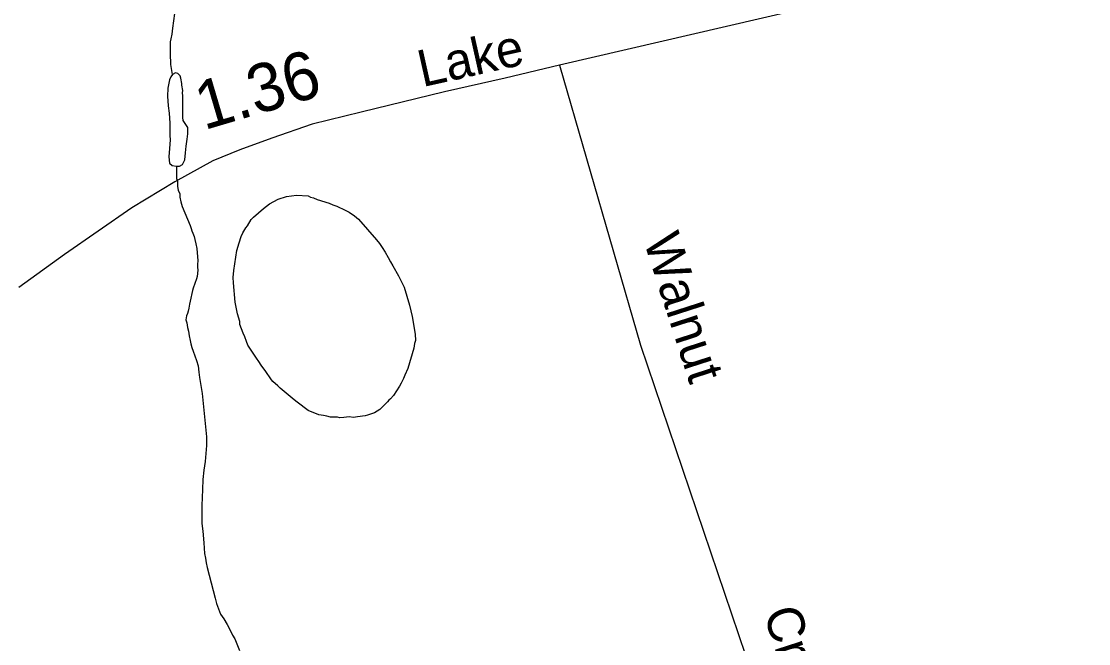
# Model space of a CAD drawing. Extents: x 2206922 to 2357709, y 510027 to 673830.
# Drawn here: x 2334371 to 2337135, y 572018 to 573629 of the extents above; entities that cross this region are included whole.
import ezdxf

# ---------------------------------------------------------------- set-up
doc = ezdxf.new("R2010")
doc.units = 0
for name, color, linetype in [('Exist Hydrographic Misc Water Feature', 7, 'Continuous'), ('Exist Road Non-System Type 51', 7, 'Continuous'), ('Exist Road Non-System Type 51 Label', 7, 'Continuous'), ('Exist Road Secondary Mileage Hundredths English Label', 7, 'Continuous'), ('Exist Road Secondary Type 51 Attributed', 7, 'Continuous'), ('Exist Road Secondary Type 51 Label', 7, 'Continuous')]:
    doc.layers.add(name, color=color, linetype=linetype)

msp = doc.modelspace()

# ---------------------------------------------------------------- linework, layer by layer
at = {"layer": 'Exist Hydrographic Misc Water Feature'}
for points in [[(2334762, 573492.1), (2334757.7, 573517.9), (2334757.3, 573546), (2334757.3, 573554.1), (2334756.9, 573564.3), (2334757.1, 573576), (2334758.9, 573583.8), (2334761, 573596.1), (2334762.8, 573612), (2334768.1, 573650.1)], [(2334762, 573492.1), (2334757.9, 573486.2), (2334754, 573477.9), (2334750.3, 573456.1), (2334748.9, 573436.1), (2334750.9, 573410.3), (2334753.4, 573392), (2334755.4, 573366.2), (2334755.6, 573352), (2334755.6, 573334.1), (2334755.8, 573322.3), (2334754.2, 573300.3), (2334752.3, 573278.3), (2334754.2, 573262.1), (2334761, 573256.3), (2334772.4, 573254.5)], [(2334772.4, 573254.5), (2334780.6, 573254.5), (2334788.4, 573258.6), (2334794.4, 573270.7), (2334796, 573288.7), (2334797.9, 573306.7), (2334799.9, 573324.6), (2334801.8, 573338.5), (2334801.6, 573354.4), (2334789.7, 573372.4), (2334789.3, 573380.5), (2334789.3, 573390.3), (2334788.6, 573400.5), (2334788.6, 573410.3), (2334788.6, 573420.4), (2334788.6, 573430.5), (2334788.8, 573436.6), (2334788.4, 573444.4), (2334788.6, 573450.4), (2334786.2, 573464.5), (2334786, 573468.2), (2334784.1, 573482.3), (2334782.1, 573488.3), (2334775.9, 573494.1), (2334769.8, 573496.2), (2334762, 573492.1)], [(2334772.4, 573254.5), (2334772.6, 573222.4), (2334774.7, 573214.4), (2334775.3, 573202.2), (2334777.2, 573192.6), (2334781.5, 573182.6), (2334781.3, 573174.5), (2334783.5, 573162.4), (2334787.6, 573150.5), (2334808.1, 573100.7), (2334810.2, 573092.7), (2334812.6, 573086.7), (2334814.7, 573080.7), (2334818.4, 573072.8), (2334820.4, 573064.9), (2334822.7, 573053.1), (2334824.9, 573041), (2334827.4, 573009), (2334827.2, 573000.9), (2334827.2, 572993.2), (2334827.6, 572985.1), (2334825.8, 572969.1), (2334823.9, 572962.9), (2334820.2, 572950.9), (2334816.1, 572938.9), (2334813.9, 572932.8), (2334808.3, 572904.9), (2334806.5, 572897), (2334804.4, 572886.8), (2334802.6, 572878.9), (2334800.7, 572872.7), (2334798.5, 572867), (2334796.8, 572856.7), (2334798.9, 572848.7), (2334801.1, 572837), (2334803.4, 572826.9), (2334805.2, 572814.9), (2334807.5, 572802.8), (2334809.6, 572794.8), (2334811.8, 572785.1), (2334815.5, 572775.2), (2334820, 572763.2), (2334823.9, 572751.2), (2334828.4, 572737.2), (2334830.5, 572721.1), (2334832.3, 572707.4), (2334839.1, 572665.5), (2334850.2, 572553.5), (2334850.4, 572531.6), (2334846.7, 572489.5), (2334843, 572467.3), (2334841.1, 572443.3), (2334839.9, 572417.6), (2334837.9, 572375.7), (2334838.1, 572363.5), (2334838.5, 572345.6), (2334838.3, 572329.4), (2334840.5, 572309.5), (2334843.2, 572279.6), (2334845.4, 572251.7), (2334847.7, 572239.6), (2334849.7, 572227.5), (2334851.8, 572215.8), (2334872.9, 572136), (2334876.4, 572122.1), (2334880.9, 572108), (2334886.7, 572094.2), (2334895.5, 572082.3), (2334903.3, 572068.2), (2334909.4, 572056.3), (2334917.8, 572040.5), (2334923.8, 572030.6), (2334935.9, 572000.8)], [(2334924.2, 572902), (2334919.9, 572952.1), (2334919.7, 572966), (2334921.3, 572984), (2334928.7, 573036.3), (2334934.6, 573056.2), (2334940.2, 573072.3), (2334944.5, 573082.3), (2334952.1, 573094.5), (2334956, 573100.4), (2334965.8, 573116.4), (2334972, 573122.3), (2334997.8, 573144.8), (2335013.4, 573157), (2335035.5, 573169.1), (2335057.3, 573175.6), (2335083.1, 573179.8), (2335113.4, 573178.1), (2335119.2, 573174), (2335127.4, 573172.3), (2335137.2, 573168.4), (2335167.6, 573158.6), (2335177.6, 573154.7), (2335187.5, 573150.7), (2335209.6, 573140.9), (2335219.9, 573135.3), (2335233.4, 573125.5), (2335244.1, 573117.5), (2335290.4, 573063.9), (2335298.6, 573054.1), (2335305, 573044.2), (2335312.8, 573032.1), (2335321, 573018.3), (2335327.1, 573006.5), (2335333.1, 572996.6), (2335347.4, 572970.5), (2335361.8, 572940.8), (2335376.1, 572894.9), (2335382.7, 572865.1), (2335390.7, 572819.2), (2335391.1, 572803.4), (2335389.2, 572795.2), (2335387.4, 572783.3), (2335371.8, 572730.9), (2335364.2, 572713), (2335360.3, 572705), (2335354.4, 572692.9), (2335350.5, 572685), (2335342.5, 572672.8), (2335334.7, 572660.6), (2335326.9, 572652.5), (2335322.8, 572648.6), (2335318.7, 572644.7), (2335307, 572632.3), (2335303.3, 572628.4), (2335299.2, 572624.2), (2335285.1, 572616.1), (2335275, 572612), (2335267, 572609.9), (2335261.3, 572608), (2335241.4, 572605.7), (2335231.1, 572603.6), (2335219.7, 572605.3), (2335205.7, 572603.4), (2335195.5, 572603.3), (2335189.3, 572605), (2335171.5, 572604.9), (2335161.6, 572606.8), (2335153.4, 572608.8), (2335141.3, 572610.6), (2335113.2, 572622.1), (2335084.9, 572643.9), (2335076.9, 572649.9), (2335040.6, 572679.3), (2335034.9, 572685.5), (2335022.4, 572697.4), (2335018.3, 572701.3), (2335001.9, 572725.3), (2334995.9, 572733.1), (2334991.8, 572739), (2334985.9, 572748.8), (2334980, 572757), (2334957.6, 572790.7), (2334953.7, 572800.6), (2334949.2, 572812.3), (2334944.9, 572822.2), (2334936.9, 572844.6), (2334936.9, 572852.3), (2334930.7, 572872.3), (2334924.2, 572902)]]:
    msp.add_lwpolyline(points, dxfattribs=at)
at = {"layer": 'Exist Road Non-System Type 51'}
msp.add_lwpolyline([(2335764.3, 573516), (2335974, 572790.8), (2336264.1, 571935), (2336367.4, 571633.8), (2336393.2, 571569.8), (2336397.7, 571529.3)], dxfattribs=at)
at = {"layer": 'Exist Road Secondary Type 51 Attributed'}
msp.add_lwpolyline([(2338721.7, 574201.4), (2335764.3, 573516), (2335623.7, 573482.7), (2335467, 573447.2), (2335251.2, 573394), (2335124.1, 573362.9), (2335019.2, 573327.4), (2334936.4, 573296.4), (2334866.9, 573268.3), (2334767.9, 573213.6), (2334657, 573147), (2334482.6, 573025.7), (2334364.4, 572940)], dxfattribs=at)

# ---------------------------------------------------------------- texts
at = {"layer": 'Exist Road Non-System Type 51 Label'}
for s, p in [('Walnut', (2335981.2, 573063.2)), ('Creek', (2336291.8, 572098.3))]:
    msp.add_text(s, height=95, rotation=287.8754, dxfattribs=at).set_placement(p)
at = {"layer": 'Exist Road Secondary Mileage Hundredths English Label'}
msp.add_text('1.36', height=125, rotation=16.5047, dxfattribs=at).set_placement((2334843.5, 573347.2))
at = {"layer": 'Exist Road Secondary Type 51 Label'}
msp.add_text('Lake', height=95, rotation=12.5864, dxfattribs=at).set_placement((2335409.4, 573458.9))

doc.saveas('drawing.dxf')
